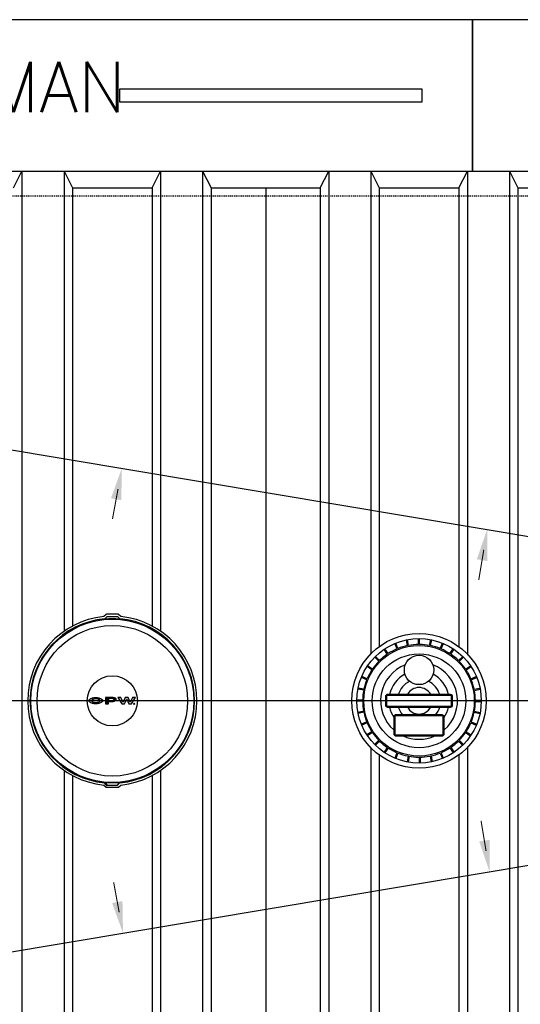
# Model space of a CAD drawing. Extents: x -285 to 5863, y 308 to 3178.
# Tile 457 of 622: x 1555 to 1615, y 1362 to 1479. Entities that reach past the tile are written whole.
import ezdxf
from ezdxf.enums import TextEntityAlignment as Align

# ---------------------------------------------------------------- set-up
doc = ezdxf.new("R2010")
doc.units = 0
doc.header["$MEASUREMENT"] = 0
doc.linetypes.add('HIDDEN3', pattern=[0.1875, 0.125, -0.0625])
doc.layers.add('FREEZE-LINES', color=8, linetype='CONTINUOUS', plot=False)
for name, color, linetype in [('TANK-ANCHOR', 4, 'CONTINUOUS'), ('TANK-MANHOLE-COVER-18', 2, 'CONTINUOUS'), ('TANK-MANHOLE-COVER-HATCH-18', 7, 'CONTINUOUS'), ('TANK-MANWAY', 5, 'CONTINUOUS'), ('TANK-SLOPE', 3, 'CONTINUOUS'), ('TANK-UST', 5, 'CONTINUOUS'), ('TANK-UST-RIB', 7, 'CONTINUOUS'), ('TEXT', 3, 'CONTINUOUS')]:
    doc.layers.add(name, color=color, linetype=linetype)
doc.styles.add('SIMPLEX', font='simplex')

msp = doc.modelspace()

# ---------------------------------------------------------------- hatches: boundary and pattern name
at = {"layer": 'TANK-MANHOLE-COVER-HATCH-18', "linetype": 'Continuous'}
h = msp.add_hatch(color=256, dxfattribs=at)
h.paths.add_polyline_path([(1564.84431, 1398.23085), (1564.77844, 1398.272), (1564.70022, 1398.30903), (1564.61102, 1398.34057), (1564.5136, 1398.36663), (1564.40931, 1398.38582), (1564.30091, 1398.39815), (1564.18839, 1398.40362), (1564.07588, 1398.40085), (1563.96611, 1398.3926), (1563.85908, 1398.37611), (1563.75755, 1398.35414), (1563.66425, 1398.32531), (1563.58055, 1398.29099), (1563.50921, 1398.25119), (1563.44884, 1398.20727), (1563.40357, 1398.16061), (1563.3799, 1398.12355), (1563.36242, 1398.0865), (1563.35419, 1398.03436), (1563.36244, 1397.98359), (1563.38577, 1397.93283), (1563.4242, 1397.88481), (1563.46036, 1397.85342), (1563.50929, 1397.81896), (1563.58065, 1397.77918), (1563.66435, 1397.74489), (1563.75766, 1397.71609), (1563.85921, 1397.69279), (1563.96624, 1397.67771), (1564.07601, 1397.66813), (1564.18853, 1397.66678), (1564.30104, 1397.67228), (1564.40944, 1397.68465), (1564.51372, 1397.70388), (1564.61113, 1397.72997), (1564.70032, 1397.76155), (1564.77852, 1397.79861), (1564.84438, 1397.83978), (1564.89651, 1397.88507), (1564.93492, 1397.93311), (1564.95824, 1397.98388), (1564.96646, 1398.03465), (1564.95822, 1398.08679), (1564.93489, 1398.13618), (1564.89646, 1398.1842)])
h.paths.add_polyline_path([(1564.60832, 1398.12515), (1564.63165, 1398.08124), (1564.63989, 1398.03459), (1564.63167, 1397.98931), (1564.60835, 1397.9454), (1564.56857, 1397.90422), (1564.51506, 1397.86717), (1564.4492, 1397.8356), (1564.37374, 1397.81226), (1564.29141, 1397.7944), (1564.20497, 1397.78616), (1564.11578, 1397.78614), (1564.02933, 1397.79436), (1563.947, 1397.81218), (1563.87153, 1397.83549), (1563.80566, 1397.86704), (1563.75351, 1397.90408), (1563.71371, 1397.94523), (1563.68901, 1397.98914), (1563.68077, 1398.03442), (1563.68899, 1398.08107), (1563.71368, 1398.12499), (1563.75346, 1398.16616), (1563.8056, 1398.20321), (1563.87146, 1398.23341), (1563.94692, 1398.25813), (1564.02925, 1398.27461), (1564.11569, 1398.28286), (1564.20488, 1398.28287), (1564.29133, 1398.27465), (1564.37366, 1398.2582), (1564.44913, 1398.23352), (1564.515, 1398.20334), (1564.56852, 1398.1663)], flags=16)
h = msp.add_hatch(color=256, dxfattribs=at)
h.paths.add_polyline_path([(1566.36599, 1398.36971), (1566.28915, 1398.3889), (1566.20682, 1398.39986), (1566.12174, 1398.40396), (1565.31218, 1398.40382), (1565.31231, 1397.66698), (1565.65672, 1397.66704), (1565.65667, 1397.95107), (1566.12183, 1397.95116), (1566.2069, 1397.95529), (1566.28922, 1397.96628), (1566.36606, 1397.98413), (1566.43466, 1398.01022), (1566.49229, 1398.04041), (1566.53756, 1398.0761), (1566.56774, 1398.11589), (1566.5842, 1398.15706), (1566.58419, 1398.19823), (1566.56772, 1398.23939), (1566.53753, 1398.2778), (1566.49224, 1398.31347), (1566.4346, 1398.34502)])
h.paths.add_polyline_path([(1565.65661, 1398.28862), (1566.12177, 1398.2887), (1566.18077, 1398.2846), (1566.23566, 1398.27363), (1566.28231, 1398.2558), (1566.31936, 1398.23248), (1566.34132, 1398.20642), (1566.34956, 1398.1776), (1566.34133, 1398.14879), (1566.31938, 1398.12134), (1566.28234, 1398.09801), (1566.23569, 1398.08153), (1566.18081, 1398.06917), (1566.12181, 1398.06642), (1565.65665, 1398.06633)], flags=16)
for points in [[(1567.1385, 1398.40415), (1566.77763, 1398.40408), (1567.24566, 1397.66733), (1567.55302, 1397.66738), (1567.82872, 1398.22726), (1568.10463, 1397.66748), (1568.41199, 1397.66754), (1568.87976, 1398.40446), (1568.51888, 1398.4044), (1568.26239, 1397.84314), (1568.00844, 1398.4043), (1567.64894, 1398.40424), (1567.3952, 1397.84299)], [(1568.64937, 1397.66346, 1), (1568.8003, 1397.66349, 1)]]:
    msp.add_hatch(color=256, dxfattribs=at).paths.add_polyline_path(points)

# ---------------------------------------------------------------- linework, layer by layer
at = {"layer": 'FREEZE-LINES', "linetype": 'Continuous'}
msp.add_line((2220, 1398.01839), (1176, 1398.01839), dxfattribs=at)
at = {"layer": 'TANK-ANCHOR'}
for points in [[(1608.97766, 1479.01839), (1413.62181, 1479.01839), (1413.62181, 1461.01839), (1608.97766, 1461.01839)], [(1782.97766, 1479.01839), (1608.97766, 1479.01839), (1608.97766, 1461.01839), (1782.97766, 1461.01839)]]:
    msp.add_lwpolyline(points, close=True, dxfattribs=at)
at = {"layer": 'TANK-ANCHOR', "color": 7}
msp.add_lwpolyline([(1566.97766, 1470.76839), (1566.97766, 1469.26839), (1602.97766, 1469.26839), (1602.97766, 1470.76839)], close=True, dxfattribs=at)
at = {"layer": 'TANK-MANHOLE-COVER-18', "color": 1, "linetype": 'Continuous'}
msp.add_line((1565.46775, 1387.91243), (1565.20837, 1388.17309), dxfattribs=at)
at = {"layer": 'TANK-MANHOLE-COVER-18', "color": 4, "linetype": 'Continuous'}
msp.add_lwpolyline([(1566.82387, 1408.30549), (1565.41468, 1408.30523, 0.196009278), (1565.37098, 1408.28741), (1565.11469, 1408.0367, 0.904675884), (1565.1183, 1387.99972), (1565.37468, 1387.7491, 0.196009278), (1565.41838, 1387.73129), (1566.82758, 1387.73155, 0.196009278), (1566.87127, 1387.74937), (1567.12741, 1387.99993, 0.904814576), (1567.1238, 1408.03721), (1566.86757, 1408.28768, 0.196009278)], format="xyb", close=True, dxfattribs=at)
at = {"layer": 'TANK-MANHOLE-COVER-18', "color": 1, "linetype": 'Continuous'}
for points in [[(1567.01963, 1388.2625, 0.912362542), (1567.01612, 1407.7746), (1566.9799, 1407.69934, 0.044356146), (1565.25891, 1407.69891), (1565.224, 1407.77428, 0.912362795), (1565.22751, 1388.26218), (1565.2624, 1388.33756, 0.044356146), (1566.98338, 1388.33775)], [(1565.28931, 1407.73049), (1565.26109, 1407.79203), (1565.50255, 1408.03357), (1566.73748, 1408.03379), (1566.97902, 1407.79234), (1566.94959, 1407.7309, 0.042658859)], [(1565.2928, 1388.30599), (1565.26461, 1388.24445), (1565.50615, 1388.00299), (1566.74108, 1388.00322), (1566.98254, 1388.24476), (1566.95309, 1388.30618, -0.042658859)]]:
    msp.add_lwpolyline(points, format="xyb", close=True, dxfattribs=at)
at = {"layer": 'TANK-MANHOLE-COVER-18', "color": 2, "linetype": 'Continuous'}
for radius in [9.70655, 8.9505, 2.98304]:
    msp.add_circle((1566.12181, 1398.01839), radius, dxfattribs=at)
at = {"layer": 'TANK-MANHOLE-COVER-HATCH-18', "linetype": 'Continuous'}
for points in [[(1564.96646, 1398.03465), (1564.95824, 1397.98388), (1564.93492, 1397.93311), (1564.89651, 1397.88507), (1564.84438, 1397.83978), (1564.77852, 1397.79861), (1564.70032, 1397.76155), (1564.61113, 1397.72997), (1564.51372, 1397.70388), (1564.40944, 1397.68465), (1564.30104, 1397.67228), (1564.18853, 1397.66678), (1564.07601, 1397.66813), (1563.96624, 1397.67771), (1563.85921, 1397.69279), (1563.75766, 1397.71609), (1563.66435, 1397.74489), (1563.58065, 1397.77918), (1563.50929, 1397.81896), (1563.46036, 1397.85342), (1563.4242, 1397.88481), (1563.38577, 1397.93283), (1563.36244, 1397.98359), (1563.35419, 1398.03436), (1563.36242, 1398.0865), (1563.3799, 1398.12355), (1563.40357, 1398.16061), (1563.44884, 1398.20727), (1563.50921, 1398.25119), (1563.58055, 1398.29099), (1563.66425, 1398.32531), (1563.75755, 1398.35414), (1563.85908, 1398.37611), (1563.96611, 1398.3926), (1564.07588, 1398.40085), (1564.18839, 1398.40362), (1564.30091, 1398.39815), (1564.40931, 1398.38582), (1564.5136, 1398.36663), (1564.61102, 1398.34057), (1564.70022, 1398.30903), (1564.77844, 1398.272), (1564.84431, 1398.23085), (1564.89646, 1398.1842), (1564.93489, 1398.13618), (1564.95822, 1398.08679)], [(1564.44913, 1398.23352), (1564.515, 1398.20334), (1564.56852, 1398.1663), (1564.60832, 1398.12515), (1564.63165, 1398.08124), (1564.63989, 1398.03459), (1564.63167, 1397.98931), (1564.60835, 1397.9454), (1564.56857, 1397.90422), (1564.51506, 1397.86717), (1564.4492, 1397.8356), (1564.37374, 1397.81226), (1564.29141, 1397.7944), (1564.20497, 1397.78616), (1564.11578, 1397.78614), (1564.02933, 1397.79436), (1563.947, 1397.81218), (1563.87153, 1397.83549), (1563.80566, 1397.86704), (1563.75351, 1397.90408), (1563.71371, 1397.94523), (1563.68901, 1397.98914), (1563.68077, 1398.03442), (1563.68899, 1398.08107), (1563.71368, 1398.12499), (1563.75346, 1398.16616), (1563.8056, 1398.20321), (1563.87146, 1398.23341), (1563.94692, 1398.25813), (1564.02925, 1398.27461), (1564.11569, 1398.28286), (1564.20488, 1398.28287), (1564.29133, 1398.27465), (1564.37366, 1398.2582)], [(1566.36599, 1398.36971), (1566.28915, 1398.3889), (1566.20682, 1398.39986), (1566.12174, 1398.40396), (1565.31218, 1398.40382), (1565.31231, 1397.66698), (1565.65672, 1397.66704), (1565.65667, 1397.95107), (1566.12183, 1397.95116), (1566.2069, 1397.95529), (1566.28922, 1397.96628), (1566.36606, 1397.98413), (1566.43466, 1398.01022), (1566.49229, 1398.04041), (1566.53756, 1398.0761), (1566.56774, 1398.11589), (1566.5842, 1398.15706), (1566.58419, 1398.19823), (1566.56772, 1398.23939), (1566.53753, 1398.2778), (1566.49224, 1398.31347), (1566.4346, 1398.34502)], [(1566.23566, 1398.27363), (1566.18077, 1398.2846), (1566.12177, 1398.2887), (1565.65661, 1398.28862), (1565.65665, 1398.06633), (1566.12181, 1398.06642), (1566.18081, 1398.06917), (1566.23569, 1398.08153), (1566.28234, 1398.09801), (1566.31938, 1398.12134), (1566.34133, 1398.14879), (1566.34956, 1398.1776), (1566.34132, 1398.20642), (1566.31936, 1398.23248), (1566.28231, 1398.2558)], [(1567.24566, 1397.66733), (1567.55302, 1397.66738), (1567.82872, 1398.22726), (1568.10463, 1397.66748), (1568.41199, 1397.66754), (1568.87976, 1398.40446), (1568.51888, 1398.4044), (1568.26239, 1397.84314), (1568.00844, 1398.4043), (1567.64894, 1398.40424), (1567.3952, 1397.84299), (1567.1385, 1398.40415), (1566.77763, 1398.40408)]]:
    msp.add_lwpolyline(points, close=True, dxfattribs=at)
msp.add_circle((1568.72484, 1397.66348), 0.07547, dxfattribs=at)
at = {"layer": 'TANK-MANWAY'}
for p, q in [((1601.25362, 1404.58023), (1601.11657, 1405.2699)), ((1601.37622, 1404.60459), (1601.23918, 1405.29426)), ((1602.56005, 1404.72096), (1602.56018, 1405.42411)), ((1602.68505, 1404.72094), (1602.68518, 1405.42409)), ((1603.86883, 1404.60412), (1604.00614, 1405.29373)), ((1603.99143, 1404.57971), (1604.12874, 1405.26932)), ((1598.84662, 1403.55736), (1598.45608, 1404.14208)), ((1598.95057, 1403.62678), (1598.56003, 1404.21151)), ((1599.99975, 1404.18733), (1599.73079, 1404.83701)), ((1600.11524, 1404.23514), (1599.84628, 1404.88482)), ((1605.12967, 1404.23419), (1605.39888, 1404.88377)), ((1605.24515, 1404.18633), (1605.51436, 1404.83591)), ((1606.29412, 1403.62539), (1606.68488, 1404.20997)), ((1606.39804, 1403.55593), (1606.7888, 1404.1405)), ((1597.83855, 1402.71453), (1597.34144, 1403.21183)), ((1597.92696, 1402.8029), (1597.42985, 1403.3002)), ((1607.31742, 1402.80112), (1607.81471, 1403.29823)), ((1607.40579, 1402.71271), (1607.90309, 1403.20982)), ((1597.01428, 1401.69123), (1596.4297, 1402.08199)), ((1597.08375, 1401.79515), (1596.49917, 1402.18591)), ((1608.16024, 1401.79305), (1608.74497, 1402.18359)), ((1608.22967, 1401.6891), (1608.8144, 1402.07964)), ((1596.40548, 1400.52679), (1595.7559, 1400.79599)), ((1596.45334, 1400.64226), (1595.80376, 1400.91147)), ((1608.79021, 1400.63992), (1609.43989, 1400.90888)), ((1608.83803, 1400.52443), (1609.48771, 1400.79339)), ((1596.03555, 1399.26595), (1595.34594, 1399.40325)), ((1596.05996, 1399.38854), (1595.37035, 1399.52585)), ((1609.18312, 1399.38605), (1609.87278, 1399.5231)), ((1609.20748, 1399.26345), (1609.89715, 1399.4005)), ((1595.91871, 1397.95716), (1595.21556, 1397.9573)), ((1595.91873, 1398.08216), (1595.21558, 1398.0823)), ((1609.32383, 1397.95462), (1610.02698, 1397.95449)), ((1609.32385, 1398.07962), (1610.027, 1398.07949)), ((1596.03508, 1396.77334), (1595.34541, 1396.63629)), ((1596.05944, 1396.65073), (1595.36978, 1396.51368)), ((1609.1826, 1396.64824), (1609.87221, 1396.51094)), ((1609.20701, 1396.77084), (1609.89662, 1396.63353)), ((1596.40453, 1395.51235), (1595.75485, 1395.24339)), ((1596.45235, 1395.39686), (1595.80267, 1395.1279)), ((1608.78922, 1395.39452), (1609.4388, 1395.12531)), ((1608.83708, 1395.51), (1609.48665, 1395.24079)), ((1597.01289, 1394.34768), (1596.42816, 1393.95714)), ((1597.08231, 1394.24373), (1596.49759, 1393.85319)), ((1608.15881, 1394.24163), (1608.74339, 1393.85087)), ((1608.22828, 1394.34555), (1608.81286, 1393.95479)), ((1597.83677, 1393.32407), (1597.33947, 1392.82696)), ((1597.92514, 1393.23566), (1597.42785, 1392.73855)), ((1598.84452, 1392.48086), (1598.45376, 1391.89628)), ((1598.94844, 1392.41139), (1598.55768, 1391.82682)), ((1606.29199, 1392.41), (1606.68253, 1391.82528)), ((1606.39594, 1392.47943), (1606.78648, 1391.8947)), ((1607.3156, 1393.23388), (1607.81271, 1392.73659)), ((1607.40401, 1393.32226), (1607.90112, 1392.82496)), ((1599.99741, 1391.85045), (1599.7282, 1391.20087)), ((1600.11289, 1391.80259), (1599.84368, 1391.15302)), ((1601.32782, 1391.45706), (1601.19051, 1390.76744)), ((1601.45042, 1391.43265), (1601.31311, 1390.74304)), ((1602.6342, 1391.31583), (1602.63407, 1390.61268)), ((1602.7592, 1391.31581), (1602.75907, 1390.61266)), ((1603.94303, 1391.43218), (1604.08007, 1390.74251)), ((1604.06563, 1391.45654), (1604.20268, 1390.76687)), ((1605.12732, 1391.80164), (1605.39628, 1391.15196)), ((1605.24281, 1391.84946), (1605.51177, 1391.19978))]:
    msp.add_line(p, q, dxfattribs=at)
for points in [[(1606.62137, 1398.51763, 0.414213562), (1606.37142, 1398.76768), (1598.87142, 1398.7691, 0.414213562), (1598.62137, 1398.51915), (1598.62119, 1397.51915, 0.414213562), (1598.87114, 1397.2691), (1606.37114, 1397.26768, 0.414213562), (1606.62119, 1397.51763)], [(1606.49637, 1398.51766, 0.414213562), (1606.3714, 1398.64268), (1598.8714, 1398.6441, 0.414213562), (1598.74637, 1398.51913), (1598.74619, 1397.51913, 0.414213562), (1598.87116, 1397.3941), (1606.37116, 1397.39268, 0.414213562), (1606.49619, 1397.51766)], [(1605.62092, 1396.09993, 0.414213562), (1605.37096, 1396.34998), (1599.87096, 1396.35102, 0.414213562), (1599.62092, 1396.10107), (1599.62054, 1394.10107, 0.414213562), (1599.87049, 1393.85102), (1605.37049, 1393.84998, 0.414213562), (1605.62054, 1394.09993)], [(1605.49592, 1396.09995, 0.414213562), (1605.37094, 1396.22498), (1599.87094, 1396.22602, 0.414213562), (1599.74592, 1396.10104), (1599.74554, 1394.10104, 0.414213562), (1599.87051, 1393.97602), (1605.37051, 1393.97498, 0.414213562), (1605.49554, 1394.09995)]]:
    msp.add_lwpolyline(points, format="xyb", close=True, dxfattribs=at)
for centre, radius in [((1602.62128, 1398.01839), 8.0008), ((1602.62128, 1398.01839), 7.40597), ((1602.62128, 1398.01839), 6.57785), ((1602.62128, 1398.01839), 5.57785), ((1602.62198, 1401.68957), 1.75)]:
    msp.add_circle(centre, radius, dxfattribs=at)
for radius, start, end in [(6.70285, 113.0233958, 123.2048832), (6.70285, 101.7733956, 111.9548834), (6.70285, 90.5233954, 100.7048833), (6.70285, 79.2733955, 89.454883), (6.70285, 68.0233956, 78.2048832), (6.70285, 56.7733956, 66.954883), (6.70285, 124.2733958, 134.4548833), (6.70285, 45.5233958, 55.7048838), (6.70285, 146.7733956, 156.9548832), (6.70285, 135.5233955, 145.7048833), (4.57785, 111.0268673, 229.0444869), (4.57785, 310.9337919, 68.9514114), (6.70285, 34.2733956, 44.4548833), (6.70285, 23.0233955, 33.2048832), (6.70285, 158.0233956, 168.2048832), (3.57785, 117.8906944, 167.8888687), (3.57785, 12.0894103, 62.0875841), (6.70285, 11.7733956, 21.9548833), (6.70285, 169.2733955, 179.4548832), (2.57785, 115.6526311, 163.0748814), (1.57785, 28.3700296, 151.6082493), (2.57785, 16.9033977, 64.3256482), (6.70285, 0.5233957, 10.7048833), (6.70285, 180.5233957, 190.7048833), (3.57785, 192.0894103, 213.0078429), (2.57785, 196.9033977, 220.3057035), (1.57785, 208.3700296, 331.6082493), (2.57785, 319.6725754, 343.0748814), (3.57785, 326.9704359, 347.8888687), (6.70285, 349.2733955, 359.4548832), (6.70285, 191.7733956, 201.9548833), (6.70285, 338.0233956, 348.2048832), (6.70285, 203.0233955, 213.2048832), (6.70285, 326.7733956, 336.9548832), (6.70285, 214.2733956, 224.4548833), (4.57785, 245.5565161, 294.4217636), (6.70285, 315.5233955, 325.7048833), (6.70285, 225.5233958, 235.7048838), (6.70285, 236.7733956, 246.954883), (6.70285, 293.0233958, 303.2048832), (6.70285, 304.2733958, 314.4548833), (6.70285, 248.0233956, 258.2048832), (6.70285, 259.2733955, 269.454883), (6.70285, 270.5233954, 280.7048833), (6.70285, 281.7733956, 291.9548834)]:
    msp.add_arc((1602.62128, 1398.01839), radius, start, end, dxfattribs=at)
at = {"layer": 'TANK-SLOPE'}
for p, q in [((1525.45677, 1432.65324), (1638.2112, 1413.8001)), ((1525.45677, 1363.38508), (1638.21099, 1382.23665))]:
    msp.add_line(p, q, dxfattribs=at)
at = {"layer": 'TANK-SLOPE', "const_width": 0.125}
for points in [[(1566.80141, 1423.21817), (1566.14043, 1419.63788)], [(1610.32603, 1415.97967), (1609.7256, 1412.38873)], [(1610.60269, 1380.15547), (1610.00231, 1383.74642)], [(1566.9398, 1372.85503), (1566.27886, 1376.43533)]]:
    msp.add_lwpolyline(points, dxfattribs=at)
at = {"layer": 'TANK-SLOPE'}
for points in [[(1567.18909, 1421.87547), (1567.25528, 1425.67662), (1565.95986, 1422.10241)], [(1610.73633, 1414.64371), (1610.73832, 1418.44544), (1609.50344, 1414.84986)], [(1611.01301, 1381.49142), (1611.01495, 1377.6897), (1609.78012, 1381.28529)], [(1567.32749, 1374.19773), (1567.39363, 1370.39657), (1566.09826, 1373.97081)]]:
    msp.add_solid(points, dxfattribs=at)
at = {"layer": 'TANK-UST'}
msp.add_lwpolyline([(1554.37181, 1459.01839), (1555.37181, 1461.01839), (1560.37181, 1461.01839), (1561.37181, 1459.01839), (1570.87181, 1459.01839), (1571.87181, 1461.01839), (1576.87181, 1461.01839), (1577.87181, 1459.01839), (1590.87181, 1459.01839), (1591.87181, 1461.01839), (1596.87181, 1461.01839), (1597.87181, 1459.01839), (1607.37181, 1459.01839), (1608.37181, 1461.01839), (1613.37181, 1461.01839), (1614.37181, 1459.01839), (1623.87181, 1459.01839)], dxfattribs=at)
at = {"layer": 'TANK-UST', "color": 2, "linetype": 'HIDDEN3'}
msp.add_lwpolyline([(1488.37181, 1458.01839), (1483.85926, 1458.01839, 0.9539575), (1483.85926, 1338.01839), (1488.37181, 1338.01839), (1583.62201, 1338.01839), (1682.64136, 1338.01839), (1907.64136, 1338.01839), (1912.13456, 1338.01839, 0.9539575), (1912.13456, 1458.01839), (1907.64136, 1458.01839), (1682.64136, 1458.01839), (1583.62201, 1458.01839)], format="xyb", close=True, dxfattribs=at)
at = {"layer": 'TANK-UST-RIB'}
for p, q in [((1555.37181, 1461.01839), (1555.37181, 1335.01839)), ((1560.37181, 1461.01839), (1560.37181, 1406.28388)), ((1571.87181, 1461.01839), (1571.87181, 1406.28388)), ((1576.87181, 1461.01839), (1576.87181, 1335.01839)), ((1591.87181, 1461.01839), (1591.87181, 1398.01839)), ((1596.87181, 1461.01839), (1596.87181, 1403.58224)), ((1608.37181, 1461.01839), (1608.37181, 1403.58113)), ((1613.37181, 1461.01839), (1613.37181, 1398.01839)), ((1561.37181, 1459.01839), (1561.37181, 1406.89635)), ((1570.87181, 1459.01839), (1570.87181, 1406.89635)), ((1577.87181, 1459.01839), (1577.87181, 1337.01839)), ((1584.37181, 1459.01839), (1584.37181, 1337.01839)), ((1590.87181, 1459.01839), (1590.87181, 1398.01839)), ((1597.87181, 1459.01839), (1597.87181, 1404.45697)), ((1607.37181, 1459.01839), (1607.37181, 1404.45618)), ((1614.37181, 1459.01839), (1614.37181, 1398.01839)), ((1590.87181, 1398.01839), (1590.87181, 1337.01839)), ((1591.87181, 1398.01839), (1591.87181, 1335.01839)), ((1613.37181, 1398.01839), (1613.37181, 1335.01839)), ((1614.37181, 1398.01839), (1614.37181, 1337.01839)), ((1596.87181, 1392.45455), (1596.87181, 1335.01839)), ((1608.37181, 1392.45565), (1608.37181, 1335.01839)), ((1597.87181, 1391.57981), (1597.87181, 1337.01839)), ((1607.37181, 1391.5806), (1607.37181, 1337.01839)), ((1560.37181, 1389.75291), (1560.37181, 1335.01839)), ((1561.37181, 1389.14043), (1561.37181, 1337.01839)), ((1570.87181, 1389.14043), (1570.87181, 1337.01839)), ((1571.87181, 1389.75291), (1571.87181, 1335.01839))]:
    msp.add_line(p, q, dxfattribs=at)

# ---------------------------------------------------------------- texts
at = {"layer": 'TEXT', "color": 3, "style": 'SIMPLEX'}
msp.add_text('18"x8"x16\'-3"-6" DEADMAN', height=6, dxfattribs=at).set_placement((1508.70282, 1471.01839), align=Align.MIDDLE)

doc.saveas('drawing.dxf')
